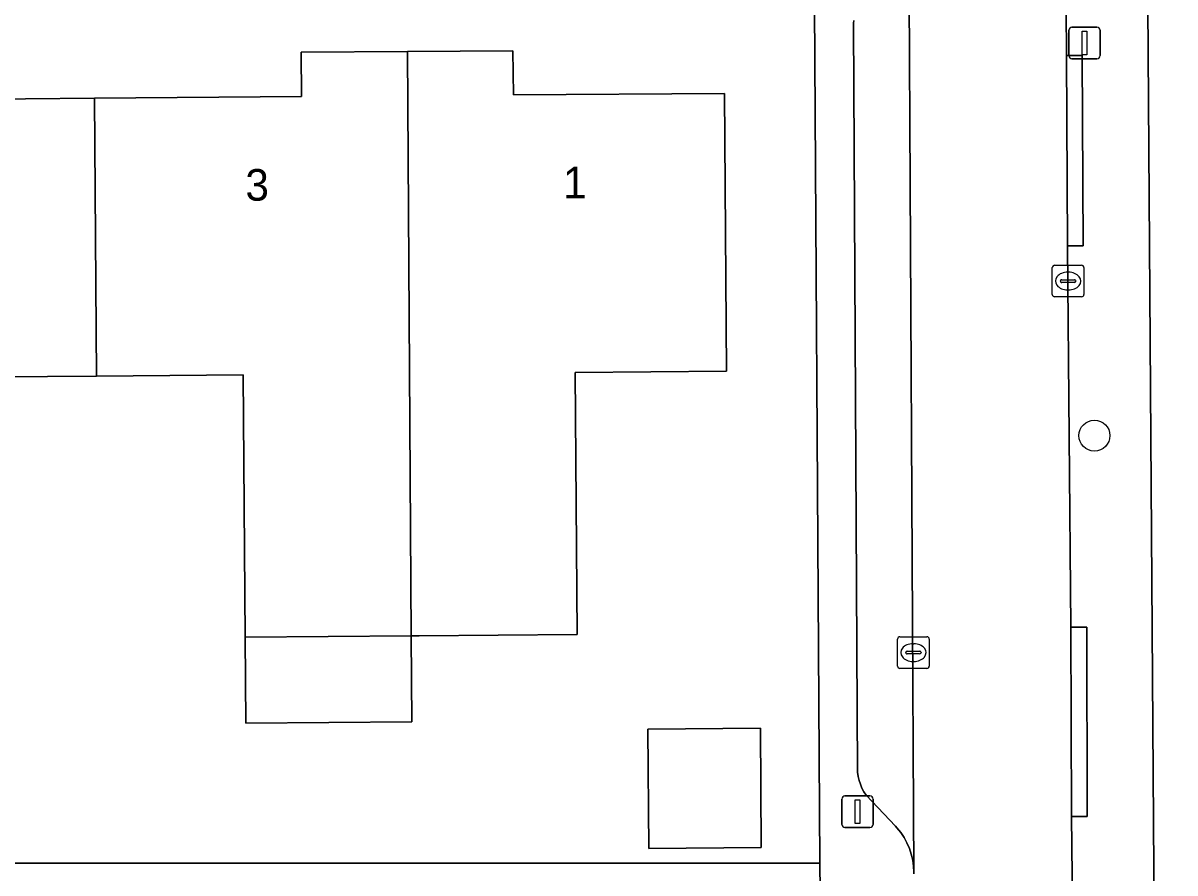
# Model space of a CAD drawing. Extents: x 157320 to 158835, y 386650 to 388491.
# Drawn here: x 157943.32 to 157979.8, y 387637.17 to 387664.06 of the extents above; entities that cross this region are included whole.
import ezdxf

# ---------------------------------------------------------------- set-up
doc = ezdxf.new("R2010")
doc.units = 0
for name, color, linetype in [('IMGEO_Boom', 7, 'Continuous'), ('IMGEO_Erf', 7, 'Continuous'), ('IMGEO_Kolk', 7, 'Continuous'), ('IMGEO_Lichtmast', 7, 'Continuous'), ('IMGEO_Pand', 7, 'Continuous'), ('IMGEO_Pand_nummerreeks', 7, 'Continuous'), ('IMGEO_Parkeervlak_open', 7, 'Continuous'), ('IMGEO_Rijbaan_lokaal_open', 7, 'Continuous'), ('IMGEO_Voetpad_open', 7, 'Continuous')]:
    doc.layers.add(name, color=color, linetype=linetype)

msp = doc.modelspace()

# ---------------------------------------------------------------- linework, layer by layer
at = {"layer": 'IMGEO_Boom'}
msp.add_circle((157977.246, 387651.004), 0.489, dxfattribs=at)
at = {"layer": 'IMGEO_Erf'}
for points in [[(157879.753, 387772.965), (157881.386, 387750), (157882.31, 387736.704), (157882.388, 387735.931), (157882.547, 387718.802), (157882.583, 387714.932), (157882.685, 387703.982), (157882.918, 387679.673), (157935.559, 387680.067), (157935.373, 387702.056), (157932.007, 387704.554), (157921.102, 387704.43), (157921.002, 387713.451), (157944.155, 387713.802), (157944.281, 387710.855), (157940.402, 387707.577), (157940.566, 387680.099), (157969.955, 387680.292), (157978.794, 387680.35), (157978.925, 387666.151), (157979.338, 387606.891), (157992.207, 387607.036)], [(157935.463, 387637.473), (157968.551, 387637.473), (157968.348, 387669.681), (157882.963, 387669.147)], [(157939.018, 387661.62), (157945.586, 387661.677), (157952.135, 387661.733), (157952.123, 387663.135), (157955.49, 387663.158), (157958.832, 387663.181), (157958.852, 387661.792), (157965.532, 387661.827), (157965.599, 387653.04), (157960.8, 387653.004), (157960.863, 387644.706), (157955.864, 387644.668), (157955.612, 387644.666), (157955.63, 387641.948), (157950.372, 387641.909), (157950.356, 387644.627), (157950.294, 387652.924), (157945.644, 387652.889), (157940.997, 387652.854)]]:
    msp.add_lwpolyline(points, dxfattribs=at)
msp.add_lwpolyline([(157966.698, 387637.966), (157963.136, 387637.939), (157963.107, 387641.719), (157966.669, 387641.746)], close=True, dxfattribs=at)
at = {"layer": 'IMGEO_Kolk'}
for p, q in [((157975.911, 387655.469), (157975.911, 387656.321)), ((157975.986, 387656.395), (157976.838, 387656.395)), ((157976.912, 387656.321), (157976.912, 387655.469)), ((157976.17, 387655.889), (157976.17, 387655.901)), ((157976.608, 387655.852), (157976.21, 387655.852)), ((157976.213, 387655.938), (157976.611, 387655.938)), ((157976.399, 387656.175), (157976.424, 387656.175)), ((157976.654, 387655.901), (157976.654, 387655.889)), ((157976.422, 387655.615), (157976.397, 387655.615)), ((157976.838, 387655.395), (157975.986, 387655.395)), ((157971.013, 387643.712), (157971.013, 387644.564)), ((157971.088, 387644.638), (157971.94, 387644.638)), ((157972.014, 387644.564), (157972.014, 387643.712)), ((157971.315, 387644.181), (157971.713, 387644.181)), ((157971.501, 387644.418), (157971.526, 387644.418)), ((157971.272, 387644.132), (157971.272, 387644.144)), ((157971.71, 387644.095), (157971.312, 387644.095)), ((157971.524, 387643.858), (157971.499, 387643.858)), ((157971.756, 387644.144), (157971.756, 387644.132)), ((157971.94, 387643.638), (157971.088, 387643.638))]:
    msp.add_line(p, q, dxfattribs=at)
for points in [[(157975.911, 387655.469), (157975.911, 387656.321)], [(157975.986, 387656.395), (157976.838, 387656.395)], [(157976.912, 387656.321), (157976.912, 387655.469)], [(157976.838, 387655.395), (157975.986, 387655.395)], [(157971.013, 387643.712), (157971.013, 387644.564)], [(157971.088, 387644.638), (157971.94, 387644.638)], [(157972.014, 387644.564), (157972.014, 387643.712)], [(157971.94, 387643.638), (157971.088, 387643.638)]]:
    msp.add_lwpolyline(points, dxfattribs=at)
for centre, radius, start, end in [((157975.988, 387656.319), 0.0765, 91.552, 178.448), ((157975.988, 387656.319), 0.0765, 91.552, 178.448), ((157976.836, 387656.319), 0.0765, 1.552, 88.448), ((157976.836, 387656.319), 0.0765, 1.552, 88.448), ((157976.21, 387655.898), 0.0403, 85.8775, 175.7526), ((157976.207, 387655.888), 0.0366, 178.938, 274.7102), ((157976.611, 387655.895), 0.043, 264.8664, 352.4533), ((157976.615, 387655.9), 0.0386, 1.7309, 96.639), ((157975.988, 387655.471), 0.0765, 181.552, 268.448), ((157975.988, 387655.471), 0.0765, 181.552, 268.448), ((157976.836, 387655.471), 0.0765, 271.552, 358.448), ((157976.836, 387655.471), 0.0765, 271.552, 358.448), ((157971.09, 387644.562), 0.0765, 91.552, 178.448), ((157971.09, 387644.562), 0.0765, 91.552, 178.448), ((157971.938, 387644.562), 0.0765, 1.552, 88.448), ((157971.938, 387644.562), 0.0765, 1.552, 88.448), ((157971.312, 387644.141), 0.0403, 85.8775, 175.7526), ((157971.717, 387644.143), 0.0386, 1.7309, 96.639), ((157971.309, 387644.131), 0.0366, 178.938, 274.7102), ((157971.713, 387644.138), 0.043, 264.8664, 352.4533), ((157971.09, 387643.714), 0.0765, 181.552, 268.448), ((157971.09, 387643.714), 0.0765, 181.552, 268.448), ((157971.938, 387643.714), 0.0765, 271.552, 358.448), ((157971.938, 387643.714), 0.0765, 271.552, 358.448)]:
    msp.add_arc(centre, radius, start, end, dxfattribs=at)
for centre, major_axis, ratio, start_param, end_param in [((157976.398, 387655.895), (-0.387, 0.002), 0.722429, 4.712389, 7.853982), ((157976.423, 387655.895), (-0.39, 0.002), 0.717154, 1.570796, 4.712389), ((157971.5, 387644.138), (-0.387, 0.002), 0.722429, 4.712389, 7.853982), ((157971.525, 387644.138), (-0.39, 0.002), 0.717154, 1.570796, 4.712389)]:
    msp.add_ellipse(centre, major_axis=major_axis, ratio=ratio, start_param=start_param, end_param=end_param, dxfattribs=at)
at = {"layer": 'IMGEO_Lichtmast'}
for p, q in [((157976.533, 387663.931), (157977.323, 387663.931)), ((157977.323, 387663.931), (157976.533, 387663.931)), ((157976.433, 387663.031), (157976.433, 387663.831)), ((157976.433, 387663.831), (157976.433, 387663.031)), ((157977.423, 387663.831), (157977.423, 387663.031)), ((157977.423, 387663.031), (157977.423, 387663.831)), ((157977.323, 387662.931), (157976.533, 387662.931)), ((157976.533, 387662.931), (157977.323, 387662.931)), ((157969.246, 387638.701), (157969.246, 387639.501)), ((157969.246, 387639.501), (157969.246, 387638.701)), ((157969.346, 387639.601), (157970.136, 387639.601)), ((157970.136, 387639.601), (157969.346, 387639.601)), ((157970.236, 387639.501), (157970.236, 387638.701)), ((157970.236, 387638.701), (157970.236, 387639.501)), ((157970.136, 387638.601), (157969.346, 387638.601)), ((157969.346, 387638.601), (157970.136, 387638.601))]:
    msp.add_line(p, q, dxfattribs=at)
for points in [[(157976.853, 387663.806), (157977.003, 387663.806), (157977.003, 387663.056), (157976.853, 387663.056), (157976.853, 387663.806)], [(157969.666, 387639.476), (157969.816, 387639.476), (157969.816, 387638.726), (157969.666, 387638.726), (157969.666, 387639.476)]]:
    msp.add_lwpolyline(points, dxfattribs=at)
for centre, start, end in [((157976.533, 387663.831), 90, 180), ((157976.533, 387663.831), 90, 180), ((157977.323, 387663.831), 0, 90), ((157977.323, 387663.831), 360, 90), ((157976.533, 387663.031), 180, 270), ((157976.533, 387663.031), 180, 270), ((157977.323, 387663.031), 270, 0), ((157977.323, 387663.031), 270, 0), ((157969.346, 387639.501), 90, 180), ((157969.346, 387639.501), 90, 180), ((157970.136, 387639.501), 0, 90), ((157970.136, 387639.501), 360, 90), ((157969.346, 387638.701), 180, 270), ((157969.346, 387638.701), 180, 270), ((157970.136, 387638.701), 270, 0), ((157970.136, 387638.701), 270, 0)]:
    msp.add_arc(centre, 0.1, start, end, dxfattribs=at)
at = {"layer": 'IMGEO_Pand'}
for points in [[(157945.586, 387661.677), (157945.644, 387652.889), (157950.294, 387652.924), (157950.356, 387644.627), (157955.612, 387644.666), (157955.49, 387663.158), (157952.123, 387663.135), (157952.135, 387661.733)], [(157955.612, 387644.666), (157955.864, 387644.668), (157960.863, 387644.706), (157960.8, 387653.004), (157965.599, 387653.04), (157965.532, 387661.827), (157958.852, 387661.792), (157958.832, 387663.181), (157955.49, 387663.158)], [(157945.586, 387661.677), (157939.018, 387661.62), (157939.006, 387663.022), (157935.663, 387663.003), (157935.785, 387644.516), (157941.06, 387644.556), (157940.997, 387652.854), (157945.644, 387652.889)], [(157955.612, 387644.666), (157950.356, 387644.627), (157950.372, 387641.909), (157955.63, 387641.948)], [(157966.698, 387637.966), (157966.669, 387641.746), (157963.107, 387641.719), (157963.136, 387637.939)]]:
    msp.add_lwpolyline(points, close=True, dxfattribs=at)
at = {"layer": 'IMGEO_Parkeervlak_open'}
msp.add_lwpolyline([(157969.629, 387664.144), (157969.622, 387664.052), (157969.621, 387664.018), (157969.745, 387640.35), (157969.763, 387640.221), (157969.793, 387640.094), (157969.834, 387639.971), (157969.886, 387639.851), (157969.949, 387639.737), (157970.023, 387639.626), (157970.944, 387638.646), (157970.992, 387638.594), (157971.112, 387638.444), (157971.219, 387638.285), (157971.31, 387638.116), (157971.387, 387637.94), (157971.447, 387637.758), (157971.491, 387637.571), (157971.518, 387637.382), (157971.528, 387637.19), (157971.372, 387666.879)], dxfattribs=at)
at = {"layer": 'IMGEO_Rijbaan_lokaal_open'}
for points in [[(157971.372, 387666.879), (157971.528, 387637.19), (157971.528, 387637.14)], [(157976.59, 387632.364), (157976.517, 387638.948), (157976.502, 387644.941), (157976.39, 387657.011), (157976.362, 387663.033), (157976.34, 387665.951)]]:
    msp.add_lwpolyline(points, dxfattribs=at)
at = {"layer": 'IMGEO_Voetpad_open'}
for points in [[(157979.338, 387606.891), (157978.925, 387666.151), (157978.794, 387680.35), (157969.955, 387680.292), (157969.984, 387677.783), (157973.001, 387677.806), (157973.004, 387677.307), (157974.326, 387677.317), (157974.519, 387677.057), (157974.924, 387677.349), (157976.685, 387674.903), (157976.28, 387674.611), (157976.34, 387665.951), (157976.362, 387663.033), (157976.861, 387663.035), (157976.889, 387657.013), (157976.39, 387657.011), (157976.502, 387644.941), (157977.001, 387644.942), (157977.016, 387638.949), (157976.517, 387638.948), (157976.59, 387632.364)], [(157968.348, 387669.681), (157968.551, 387637.473), (157968.557, 387636.596)], [(157971.528, 387637.14), (157971.528, 387637.19), (157971.518, 387637.382), (157971.491, 387637.571), (157971.447, 387637.758), (157971.387, 387637.94), (157971.31, 387638.116), (157971.219, 387638.285), (157971.112, 387638.444), (157970.992, 387638.594), (157970.944, 387638.646), (157970.023, 387639.626), (157969.949, 387639.737), (157969.886, 387639.851), (157969.834, 387639.971), (157969.793, 387640.094), (157969.763, 387640.221), (157969.745, 387640.35), (157969.621, 387664.018), (157969.622, 387664.052), (157969.629, 387664.144)]]:
    msp.add_lwpolyline(points, dxfattribs=at)
for points in [[(157976.362, 387663.033), (157976.39, 387657.011), (157976.889, 387657.013), (157976.861, 387663.035)], [(157976.517, 387638.948), (157977.016, 387638.949), (157977.001, 387644.942), (157976.502, 387644.941)], [(157968.551, 387637.473), (157935.463, 387637.473), (157935.463, 387636.596), (157968.557, 387636.596)]]:
    msp.add_lwpolyline(points, close=True, dxfattribs=at)

# ---------------------------------------------------------------- texts
at = {"layer": 'IMGEO_Pand_nummerreeks'}
for s, p in [('1', (157960.423, 387658.509)), ('3', (157950.366, 387658.436))]:
    msp.add_text(s, height=1, rotation=0.4192, dxfattribs=at).set_placement(p)

doc.saveas('drawing.dxf')
